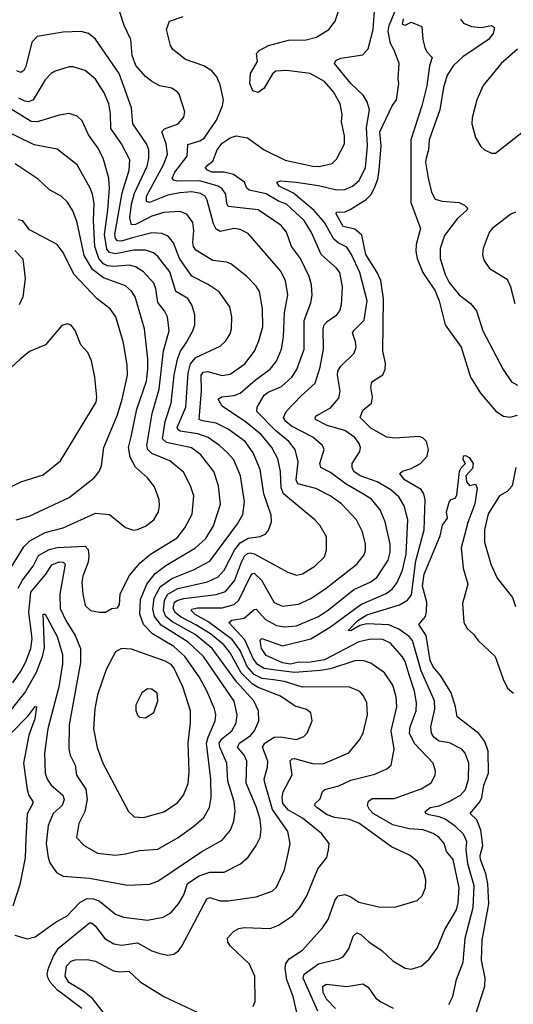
# Model space of a CAD drawing. Extents: x 1995161 to 2088924, y 769148 to 906007.
# Tile 328 of 335: x 2041409 to 2043864, y 897435 to 902333. Entities that reach past the tile are written whole.
import ezdxf

# ---------------------------------------------------------------- set-up
doc = ezdxf.new("R2010")
doc.units = 0

msp = doc.modelspace()

# ---------------------------------------------------------------- linework, layer by layer
at = {"layer": '0CON20XD'}
for points in [[(2042787.5, 897395), (2042768.4, 897475), (2042737.1, 897557.1), (2042729.2, 897615), (2042732, 897638), (2042748.9, 897661.1), (2042815, 897705.5), (2042914.7, 897815.3), (2042942.6, 897857.4), (2042977.9, 897955), (2042991.9, 897975), (2043025, 897981.2), (2043055, 897970.4), (2043095, 897943.2), (2043195, 897920.5), (2043275, 897918.1), (2043385, 897951.2), (2043410, 897975), (2043427.1, 898015), (2043428.6, 898055), (2043415.6, 898105), (2043385, 898148.1), (2043346.5, 898176.5), (2043258, 898218), (2043095, 898336), (2043048.8, 898355), (2042975, 898365.5), (2042935, 898379), (2042885.6, 898415), (2042877.1, 898425), (2042877.5, 898435), (2042902.2, 898457.8), (2042915.4, 898494.6), (2042926.2, 898503.8), (2042995, 898521.9), (2043055, 898550.3), (2043175, 898580.5), (2043233.8, 898606.2), (2043256.9, 898625), (2043270.9, 898705), (2043255.8, 898795), (2043283.6, 898915), (2043280.8, 898965), (2043265, 899022.9), (2043223.1, 899085), (2043155, 899131.8), (2043115, 899145.3), (2043075, 899143.7), (2042955, 899104.4), (2042904.6, 899095.4), (2042775, 899086.1), (2042682.1, 899097.9), (2042625, 899106.3), (2042590.5, 899125), (2042569.3, 899155), (2042528.6, 899248.6), (2042448.2, 899335), (2042464.2, 899345.8), (2042525, 899356.1), (2042575, 899400), (2042585, 899401.5), (2042630.4, 899350.4), (2042685, 899320.3), (2042725, 899312.4), (2042785, 899318.4), (2042895, 899364.8), (2042945, 899397.4), (2043071, 899499), (2043151.1, 899535), (2043185, 899559.3), (2043240.6, 899645), (2043250.8, 899685), (2043250.8, 899725), (2043225.7, 899835.7), (2043200.7, 899895), (2043158.5, 899948.5), (2043114.8, 899974.8), (2043032.4, 900022.4), (2042955, 900081.1), (2042907.1, 900105), (2042902.1, 900125), (2042922.7, 900195), (2042915.3, 900215.3), (2042866.9, 900256.9), (2042760.7, 900310.7), (2042732.3, 900335), (2042720.8, 900355), (2042734.6, 900385), (2042807.8, 900462.2), (2042878.9, 900525), (2042902.6, 900605), (2042919.7, 900695), (2042918.6, 900795), (2042923.4, 900815), (2042937.4, 900832.6), (2042985.5, 900865), (2043000, 900885), (2043009.3, 900915), (2043014.7, 901005), (2043001.3, 901075), (2042985, 901097.3), (2042908.4, 901165), (2042860.2, 901275), (2042824.2, 901335), (2042735, 901414.8), (2042695, 901430.5), (2042635, 901466.3), (2042550, 901485), (2042538.9, 901495), (2042526, 901525), (2042472.3, 901562.3), (2042425, 901574.1), (2042365, 901574.4), (2042342.5, 901585), (2042333, 901597), (2042335.6, 901605), (2042369.9, 901630.1), (2042390.4, 901685), (2042415, 901719.1), (2042455, 901746.2), (2042485, 901754.6), (2042540.8, 901745), (2042625, 901685.4), (2042728.8, 901635), (2042866, 901604), (2042897.3, 901602.7), (2042962.8, 901617.2), (2042985, 901640), (2043023.8, 901715), (2043023.8, 901755), (2043009.5, 901825), (2043012.2, 901862.2), (2043002.9, 901915), (2042969.6, 901975), (2042924.5, 902025), (2042854, 902065), (2042735, 902080.3), (2042682.4, 902077.6), (2042666.4, 902063.6), (2042625, 901992), (2042595, 901970.8), (2042568.8, 901978.8), (2042552.5, 902015), (2042556, 902065), (2042591.2, 902125), (2042586.2, 902165), (2042599.7, 902180.3), (2042645.6, 902204.4), (2042745, 902231.8), (2042833.7, 902233.7), (2042885, 902245.6), (2042946, 902285), (2042977.1, 902325), (2043044.4, 902525)], [(2042891.7, 897401.7), (2042818.2, 897565), (2042823.9, 897585), (2042895, 897637.4), (2042995, 897661.2), (2043017.9, 897672.1), (2043045, 897710.8), (2043067.5, 897775), (2043085, 897790.6), (2043105, 897783.3), (2043145, 897745.5), (2043211.2, 897701.2), (2043265, 897652.5), (2043325, 897615.7), (2043355, 897610.6), (2043405, 897625.7), (2043445, 897660), (2043485.5, 897715), (2043522.2, 897807.8), (2043580.3, 897905), (2043589.8, 897940.2), (2043593.8, 898015), (2043565.2, 898155), (2043532, 898195), (2043519.6, 898235), (2043495, 898265.5), (2043465.6, 898285.6), (2043415, 898303.1), (2043345, 898308.1), (2043265, 898327.8), (2043166.8, 898385), (2043147.8, 898405), (2043139.2, 898425), (2043143.3, 898446.7), (2043161.6, 898458.4), (2043271.3, 898458.7), (2043405, 898507.5), (2043455, 898537.1), (2043475.4, 898574.6), (2043476.5, 898595), (2043465.5, 898635), (2043372, 898732), (2043347.5, 898785), (2043350, 898815), (2043379.8, 898895), (2043382.3, 898935), (2043372.8, 898992.8), (2043345.9, 899074.1), (2043325, 899140.6), (2043311.2, 899165), (2043252.5, 899232.5), (2043215, 899249.5), (2043155, 899252.2), (2043095, 899239), (2042925, 899149.6), (2042845, 899135.5), (2042795, 899137.7), (2042755, 899128.2), (2042715, 899133.8), (2042635, 899170.4), (2042611.1, 899205), (2042603.9, 899245), (2042612.5, 899255), (2042715, 899218.4), (2042855.8, 899254.2), (2042955, 899312.4), (2043105, 899423.5), (2043230.6, 899479.4), (2043260.3, 899499.7), (2043285.9, 899534.1), (2043312.9, 899595), (2043330.6, 899675), (2043339.2, 899845), (2043321.2, 899915), (2043295, 899960), (2043254, 899995), (2043186.2, 900035), (2043101.1, 900065), (2043070, 900085), (2043061.5, 900105), (2043062.3, 900125), (2043099.5, 900185), (2043103.5, 900205), (2043097.3, 900225), (2043074.6, 900255), (2043025, 900289.2), (2042937.5, 900315), (2042879.4, 900345), (2042878.6, 900355), (2042886.3, 900363.7), (2042955, 900402.5), (2042995, 900450.8), (2043002.5, 900485), (2042989, 900565), (2042991.3, 900585), (2043005, 900609.6), (2043072.5, 900675), (2043081.2, 900705), (2043078.9, 900731.1), (2043064.6, 900775), (2043071.3, 900788.7), (2043121.2, 900838.8), (2043136.2, 900935), (2043100.6, 901075), (2043059.4, 901165), (2043035, 901201.3), (2042992.6, 901222.6), (2042971.6, 901241.6), (2042924.3, 901325), (2042873.9, 901383.9), (2042769.9, 901469.9), (2042699.1, 901505), (2042687.1, 901525), (2042705, 901531.1), (2042784.3, 901525.7), (2042895, 901508.1), (2042985, 901486.3), (2043025, 901488.8), (2043064.4, 901505), (2043097.1, 901532.9), (2043128.1, 901598.1), (2043137.9, 901705), (2043133.6, 901796.4), (2043147.9, 901885), (2043135.9, 901925), (2043116.9, 901956.9), (2043054.7, 902015), (2042974.6, 902115.4), (2042980.5, 902129.5), (2043005, 902141.2), (2043115, 902158.1), (2043141.4, 902188.6), (2043166.3, 902285), (2043181.6, 902495)], [(2043227.5, 900625), (2043214.7, 900685), (2043218.1, 900945), (2043204, 901036), (2043186.6, 901075), (2043129.3, 901165), (2043110.6, 901260.6), (2043075, 901291.2), (2043017.3, 901305), (2042983.3, 901366.7), (2042985, 901375.7), (2043025, 901376.9), (2043051.7, 901388.3), (2043131.5, 901438.5), (2043155, 901462.1), (2043173.5, 901496.5), (2043189.5, 901540.5), (2043197, 901585), (2043206.4, 901705), (2043198.9, 901775), (2043261.1, 901905), (2043282.5, 901935), (2043294.2, 902015), (2043290.5, 902039.5), (2043296.2, 902115), (2043271.8, 902181.8), (2043252.7, 902215), (2043241.5, 902275), (2043245.8, 902305), (2043287.1, 902405)], [(2041718.2, 897415), (2041596.1, 897506.1), (2041560.8, 897545), (2041548.2, 897568.2), (2041545.3, 897585.3), (2041551.7, 897615), (2041577, 897675), (2041602.3, 897715), (2041755, 897840.4), (2041765, 897840.4), (2041784.6, 897825), (2041832.7, 897762.7), (2041876.9, 897736.9), (2041915, 897729.4), (2041995, 897741.2), (2042065, 897702.1), (2042105, 897687.5), (2042145, 897680), (2042175.6, 897684.4), (2042198.9, 897701.1), (2042215, 897724.2), (2042339.2, 897960.8), (2042355, 897967.1), (2042405, 897950.4), (2042445, 897950.4), (2042585, 897970), (2042665, 897997.5), (2042685, 898018), (2042726, 898104), (2042744.1, 898185.9), (2042753.8, 898235), (2042742.2, 898295), (2042666.7, 898405), (2042627.4, 898537.4), (2042625.2, 898555), (2042641.7, 898615), (2042642.1, 898645), (2042616.6, 898715), (2042627.9, 898735), (2042675, 898764.7), (2042705, 898766.1), (2042785, 898752.7), (2042821.7, 898768.3), (2042838, 898785), (2042862.9, 898845), (2042856.9, 898885), (2042835, 898901.5), (2042778.2, 898918.2), (2042705, 898968.9), (2042595, 899011.5), (2042565, 899029.1), (2042509.7, 899085), (2042455, 899183.3), (2042423.4, 899223.4), (2042357.8, 899277.8), (2042285, 899322.9), (2042211.7, 899361.7), (2042183.4, 899383.4), (2042172.3, 899405), (2042179.1, 899435), (2042195, 899446.2), (2042225, 899454.1), (2042385, 899474.1), (2042431.8, 899488.2), (2042477.4, 899542.6), (2042511.3, 899635), (2042526.2, 899663.8), (2042541.9, 899678.1), (2042555, 899681.6), (2042575, 899676.1), (2042742, 899585), (2042785, 899569.5), (2042815, 899576.7), (2042875.7, 899615), (2042925, 899661.2), (2042934.3, 899695), (2042935, 899760), (2042902.2, 899815), (2042875.9, 899845.9), (2042720.8, 899975), (2042709.1, 900005), (2042705.8, 900085), (2042691.9, 900148.1), (2042663.3, 900205), (2042610.2, 900270.2), (2042532, 900332), (2042415, 900411.5), (2042395.6, 900445), (2042412.5, 900457.5), (2042475, 900464.3), (2042505, 900475.3), (2042579.5, 900540.5), (2042654.6, 900595), (2042686.1, 900633.9), (2042710, 900695), (2042721.1, 900755), (2042726.2, 900875), (2042742.7, 900965), (2042731.3, 901035), (2042705, 901084.4), (2042545, 901270), (2042505, 901289.1), (2042475, 901294.6), (2042405, 901280.3), (2042385, 901291.5), (2042371.7, 901318.3), (2042341.6, 901435), (2042330.8, 901455), (2042308.3, 901468.3), (2042265, 901476.7), (2042205, 901471.9), (2042145, 901460.2), (2042055, 901424.3), (2042038.9, 901428.9), (2042038.7, 901455), (2042126.3, 901615), (2042143.1, 901665), (2042137.8, 901715), (2042115.4, 901775), (2042129.6, 901790.4), (2042197.5, 901815), (2042225, 901848.8), (2042229.5, 901875), (2042202.1, 901962.1), (2042192, 901975), (2042165, 901993.1), (2042105, 902004.4), (2042065, 902025.5), (2042035, 902050), (2041986.9, 902105), (2041968.8, 902155), (2041961.2, 902235), (2041927.5, 902305), (2041904.4, 902375)], [(2042569.2, 897425), (2042580.3, 897449.7), (2042577.8, 897575), (2042551.9, 897635), (2042457.5, 897725), (2042443.8, 897745), (2042442, 897765), (2042472.2, 897797.8), (2042497.8, 897812.2), (2042525, 897816.8), (2042655, 897812.5), (2042695, 897828.8), (2042765, 897875.5), (2042802.4, 897917.6), (2042837.3, 897975), (2042891.1, 898108.9), (2042936, 898165), (2042944.2, 898204.2), (2042947.1, 898235), (2042910, 898285), (2042815, 898361.2), (2042745, 898400.4), (2042717.6, 898435), (2042713.6, 898465), (2042718.3, 898491.7), (2042763, 898577), (2042754.2, 898645.8), (2042762.9, 898657.1), (2042775, 898657.6), (2042865, 898633), (2042917.9, 898632.1), (2043045, 898687.1), (2043098.3, 898751.7), (2043116, 898784), (2043138.9, 898875), (2043135.4, 898935), (2043119.3, 898969.3), (2043100.8, 898990.8), (2043045.3, 899015.3), (2042815, 899013.4), (2042725, 899040.7), (2042670.4, 899049.6), (2042615, 899055.9), (2042575, 899076), (2042539.7, 899115), (2042504.9, 899194.9), (2042465, 899250.6), (2042345, 899339), (2042280.5, 899375), (2042261.1, 899395), (2042265, 899401.1), (2042292.3, 899407.7), (2042415, 899407.6), (2042475.4, 899424.6), (2042498.3, 899445), (2042555, 899562.3), (2042565, 899576.9), (2042575, 899580.7), (2042610.5, 899545), (2042675, 899433.9), (2042715, 899415.3), (2042795, 899425.3), (2042855.9, 899454.1), (2042932.1, 899505), (2043084.5, 899625), (2043121.2, 899671.2), (2043128.5, 899695), (2043127.9, 899725), (2043113.8, 899785), (2043082.9, 899845), (2043009.1, 899925), (2042953.3, 899965), (2042881, 900001), (2042791.3, 900025), (2042783.3, 900045), (2042794.3, 900134.3), (2042778.7, 900195), (2042747.6, 900235), (2042680.1, 900290.1), (2042588.8, 900385), (2042588.9, 900405), (2042624.6, 900465), (2042645, 900480), (2042711, 900509), (2042762.7, 900555), (2042787.7, 900592.3), (2042822.9, 900695), (2042823.9, 900836.1), (2042856, 900925), (2042863.1, 900963.1), (2042860.4, 901015), (2042848.7, 901055), (2042805.9, 901145.9), (2042760.3, 901205), (2042735, 901275.7), (2042709, 901309), (2042595, 901387.9), (2042445, 901404.6), (2042438.3, 901418.3), (2042433.9, 901465), (2042415, 901491.2), (2042395.4, 901505.4), (2042305, 901531.4), (2042190.5, 901530.5), (2042174.4, 901535), (2042167.5, 901545), (2042179.8, 901575), (2042240.8, 901655), (2042245, 901712.9), (2042305, 901731.1), (2042326.1, 901743.9), (2042386.8, 901833.2), (2042416.7, 901905), (2042421.5, 901935), (2042405, 902008.8), (2042389.2, 902049.2), (2042365, 902079.4), (2042325, 902102.9), (2042234, 902135), (2042170.8, 902185), (2042159.2, 902205), (2042139.4, 902285), (2042154.2, 902325.8), (2042221.1, 902348.9)], [(2043315, 902336.7), (2043311.2, 902311.2), (2043325, 902306.7), (2043355, 902320), (2043409.3, 902299.3), (2043414, 902235), (2043424.2, 902195), (2043433.1, 902173.1), (2043460.6, 902145), (2043446.8, 902103.2), (2043433.4, 902003.4), (2043408.7, 901905), (2043354, 901735), (2043353.8, 901555), (2043354.1, 901424.1), (2043402.3, 901295), (2043380.5, 901215), (2043378.6, 901181.4), (2043385.2, 901145), (2043414.3, 901075), (2043475.2, 900985), (2043494.3, 900935), (2043525.4, 900815), (2043604.2, 900705), (2043650.9, 900555), (2043699.6, 900475), (2043776.2, 900386.2), (2043815, 900361.8), (2043845.5, 900355.5), (2043885, 900365.4)], [(2043600.6, 902335), (2043615.4, 902315.4), (2043655, 902299.6), (2043705.4, 902294.6), (2043755, 902304.3), (2043770.8, 902295), (2043763.5, 902265), (2043740, 902235), (2043611.8, 902148.2), (2043566.2, 902105), (2043535, 902056.7), (2043515.9, 901995.9), (2043498.7, 901885), (2043445.3, 901735), (2043442, 901685), (2043429.5, 901645), (2043427.4, 901625), (2043440.3, 901545), (2043456.4, 901475), (2043475, 901441.1), (2043509.8, 901429.8), (2043593.5, 901423.5), (2043620.8, 901410.8), (2043635.8, 901395), (2043632.5, 901385), (2043585, 901341.8), (2043520.6, 901259.4), (2043500, 901195), (2043499.3, 901145), (2043524.5, 901065.5), (2043545, 901026.4), (2043594.5, 900965), (2043650.8, 900920.8), (2043680, 900885), (2043712.1, 900785), (2043812.4, 900592.4), (2043855, 900532.5), (2043885, 900514.4)], [(2041385, 897780), (2041445, 897761.2), (2041485, 897770.8), (2041585, 897842.7), (2041644.8, 897875.3), (2041707.5, 897942.5), (2041745, 897961.4), (2041775, 897959.7), (2041805, 897948.1), (2041884.3, 897884.3), (2041925, 897868.9), (2042045, 897853.8), (2042121.7, 897868.3), (2042159.6, 897890.4), (2042197.9, 897935), (2042225, 897980), (2042243, 898037), (2042300.4, 898075), (2042355, 898093.4), (2042425, 898092.9), (2042507.1, 898135), (2042545, 898167.1), (2042585.2, 898224.8), (2042603.8, 898265), (2042608.8, 898305), (2042604.1, 898355), (2042586.5, 898415), (2042535.7, 898535), (2042538.8, 898645), (2042524.7, 898675), (2042491.9, 898715), (2042502.2, 898735), (2042556.8, 898773.2), (2042576.9, 898795), (2042597.2, 898845), (2042596, 898895), (2042573.7, 898945), (2042488.4, 899038.4), (2042366.3, 899205), (2042280.6, 899275), (2042165, 899339.6), (2042135.3, 899365.3), (2042123.9, 899395), (2042129.1, 899445), (2042145.5, 899475), (2042195, 899503), (2042343, 899537), (2042395, 899561.9), (2042425.7, 899595), (2042476.6, 899695), (2042505, 899730.2), (2042545, 899754.1), (2042605, 899762.2), (2042632.9, 899775), (2042646.8, 899793.2), (2042660.4, 899835), (2042658.7, 899868.7), (2042623.3, 899975), (2042605.2, 900095), (2042569.4, 900179.4), (2042529.3, 900235), (2042445.7, 900295.7), (2042385, 900326.5), (2042317.3, 900337.3), (2042301.5, 900345), (2042312.4, 900487.6), (2042311.7, 900565), (2042320.5, 900579.5), (2042345, 900583.2), (2042415, 900563.2), (2042455, 900570), (2042528.2, 900621.8), (2042576, 900685), (2042597.8, 900735), (2042618, 900805), (2042615.9, 900895), (2042600.8, 900980.8), (2042585, 901006.9), (2042537.3, 901057.3), (2042458.8, 901118.8), (2042437.5, 901127.5), (2042370, 901135), (2042285, 901187.3), (2042273.4, 901205), (2042269.7, 901225), (2042274.3, 901285), (2042270.3, 901325), (2042240, 901365), (2042205, 901378.7), (2042125, 901374.2), (2042065, 901355.9), (2041985, 901313.8), (2041965, 901312.2), (2041957.2, 901347.2), (2041964.2, 901415), (2041979.3, 901470.7), (2042042.4, 901605), (2042051.1, 901645), (2042050.5, 901685), (2042038.6, 901715), (2041971.1, 901815), (2041964.6, 901895), (2041904.1, 902065), (2041785, 902236.9), (2041750, 902265), (2041713.7, 902273.7), (2041625, 902270.8), (2041495, 902249.5), (2041468.2, 902221.8), (2041439.9, 902100.1), (2041430, 902080), (2041415, 902070.5), (2041395, 902078.5)], [(2043885, 902187.1), (2043802.9, 902115), (2043714.4, 902005), (2043681.9, 901935), (2043658.9, 901845), (2043657.1, 901815), (2043675, 901747.5), (2043701.7, 901701.7), (2043720, 901685), (2043755, 901668.8), (2043775, 901668.8), (2043915, 901778.9)], [(2041355, 898885.8), (2041433.5, 898985), (2041492.8, 899087.2), (2041522.2, 899165), (2041531.7, 899208.3), (2041525, 899376.2), (2041535, 899375.7), (2041595.6, 899265.6), (2041622.3, 899175), (2041621, 899129), (2041603.8, 899015), (2041548.5, 898805), (2041531.6, 898685), (2041536.1, 898585), (2041544.6, 898555), (2041565.5, 898525), (2041623.9, 898475), (2041629.6, 898455), (2041620.3, 898425), (2041575.8, 898385), (2041550.3, 898325), (2041540.7, 898235), (2041550, 898165), (2041559.2, 898139.2), (2041591.7, 898091.7), (2041625, 898073.6), (2041755, 898062.2), (2041945, 898027.5), (2042055, 898032.9), (2042095, 898047.8), (2042314.8, 898195.2), (2042415, 898252.7), (2042457.6, 898302.4), (2042474.1, 898345.9), (2042480.3, 898395), (2042475.3, 898445), (2042443, 898545), (2042438.9, 898635), (2042404.2, 898715), (2042401.1, 898735), (2042413.7, 898756.3), (2042462.9, 898795), (2042485.2, 898834.8), (2042489.8, 898875), (2042475, 898943.3), (2042322, 899165), (2042246.7, 899236.7), (2042111.7, 899321.7), (2042078.7, 899365), (2042071, 899401), (2042078.1, 899455), (2042107.6, 899512.4), (2042165, 899552.8), (2042273, 899597), (2042355, 899639.7), (2042491.6, 899825), (2042517.6, 899872.4), (2042527.1, 899935), (2042506.5, 900065), (2042473.4, 900143.4), (2042440.2, 900180.2), (2042403.1, 900215), (2042345.2, 900255.2), (2042295, 900273.7), (2042207, 900287), (2042194.4, 900294.4), (2042191.4, 900305), (2042234.8, 900405), (2042247.1, 900575), (2042257.9, 900622.1), (2042285, 900653.3), (2042405, 900709.5), (2042434.4, 900735), (2042455, 900770), (2042462.1, 900795), (2042462.9, 900855), (2042454.5, 900905), (2042399.9, 900979.9), (2042346.4, 901016.4), (2042265, 901058.2), (2042202.6, 901145), (2042173.2, 901223.2), (2042147, 901257), (2042115, 901269.7), (2042065, 901273.5), (2041963.2, 901246.8), (2041915, 901232.2), (2041895, 901233.4), (2041884.9, 901244.9), (2041881.7, 901265), (2041918.4, 901471.6), (2041952.9, 901585), (2041956.3, 901636.3), (2041915.3, 901715), (2041862.5, 901792.5), (2041861, 901865), (2041851.4, 901915), (2041828.7, 901968.7), (2041785, 902037.5), (2041735, 902080), (2041675, 902098.1), (2041655, 902098.6), (2041585, 902076.9), (2041565, 902065.7), (2041535.9, 902034.1), (2041475.9, 901935), (2041454.7, 901925.3), (2041435, 901927.4), (2041405, 901942)], [(2041885, 898176.9), (2041935, 898183.8), (2042005, 898200.9), (2042095, 898207.5), (2042196.9, 898265), (2042275, 898320.9), (2042323.6, 898365), (2042351.8, 898415), (2042360.8, 898465), (2042359.4, 898555), (2042338.4, 898735), (2042345.2, 898765), (2042380.8, 898845), (2042383.6, 898875), (2042376.8, 898905), (2042339.5, 898995), (2042301.7, 899065), (2042230.7, 899165), (2042175, 899214.8), (2042068.3, 899278.3), (2042024.6, 899324.6), (2042006.3, 899376.3), (2042008.8, 899448.8), (2042040.6, 899525), (2042082.2, 899577.8), (2042135, 899617.5), (2042283.5, 899706.5), (2042335, 899752.3), (2042371.8, 899815), (2042406.8, 899923.2), (2042397.8, 900015), (2042374.1, 900085), (2042308.7, 900168.7), (2042263, 900203), (2042139.3, 900229.3), (2042118.3, 900248.3), (2042131.9, 900335), (2042162.2, 900425), (2042177.7, 900565), (2042193, 900645), (2042208.7, 900685), (2042236.8, 900725), (2042270.4, 900785), (2042280.4, 900815), (2042279.2, 900865), (2042264.7, 900914.7), (2042245.6, 900945.6), (2042185, 900980.9), (2042155, 901079.1), (2042095.5, 901155.5), (2042074.1, 901174.1), (2042035, 901187), (2041977.1, 901187.1), (2041885, 901168.9), (2041855.1, 901175.1), (2041842.1, 901192.1), (2041830.8, 901265), (2041847.3, 901385), (2041855.6, 901495), (2041852.7, 901545), (2041823.5, 901643.5), (2041797.8, 901695), (2041750.9, 901760.9), (2041719.7, 901829.7), (2041695, 901854), (2041655, 901865.7), (2041605, 901858.9), (2041535, 901836.8), (2041495, 901824.7), (2041465, 901827.4), (2041315, 901919.7)], [(2041401.7, 899505), (2041422.2, 899545), (2041475, 899614.6), (2041502.2, 899667.8), (2041555, 899697.6), (2041595, 899707.6), (2041735, 899714.5), (2041748.5, 899698.5), (2041752.3, 899665), (2041749.2, 899635), (2041723.2, 899565), (2041718.5, 899535), (2041722.1, 899475), (2041735, 899420), (2041761.2, 899395), (2041805, 899385.8), (2041835, 899386), (2041867.5, 899405), (2041895, 899408), (2041905.3, 899424.7), (2041907.9, 899475), (2041952.6, 899567.4), (2042008.1, 899631.9), (2042059.1, 899675), (2042192.3, 899755), (2042230, 899805), (2042266.6, 899873.4), (2042274.6, 899965), (2042258, 900015), (2042222.6, 900082.6), (2042155, 900138), (2042065, 900175.8), (2042046.2, 900195), (2042040.8, 900215), (2042066.8, 900375), (2042102.6, 900495), (2042123.5, 900686.5), (2042151.9, 900785), (2042143.4, 900855), (2042129.6, 900885), (2042096.1, 900926.1), (2042085.3, 900995), (2042075, 901021.9), (2042025, 901078.7), (2041985, 901103.6), (2041955, 901112.9), (2041875, 901105.5), (2041845, 901108.6), (2041825, 901118.5), (2041801.9, 901145), (2041782.9, 901205), (2041775.9, 901335), (2041778.2, 901418.2), (2041771.4, 901465), (2041758.9, 901495), (2041695, 901610.8), (2041595, 901689.5), (2041480.9, 901710.9), (2041225, 901835.3)], [(2041265, 899446.7), (2041428.6, 899711.4), (2041459, 899741), (2041535, 899781.9), (2041625, 899806), (2041785, 899879.1), (2041855, 899871.1), (2041935, 899808), (2041974.3, 899794.3), (2041995, 899796.7), (2042035, 899813.6), (2042075.5, 899845), (2042098.5, 899885), (2042104.4, 899915), (2042101.9, 899945), (2042079.5, 900009.5), (2042044.2, 900054.2), (2041985, 900106.5), (2041957.3, 900157.3), (2041949.5, 900205), (2041962.6, 900257.4), (2041990.8, 900395), (2042039, 900535), (2042046.2, 900595), (2042045.9, 900645.9), (2042028.8, 900795), (2041982.2, 900955), (2041965, 900983.5), (2041935, 901008.5), (2041825, 901048.5), (2041770.9, 901090.9), (2041729.7, 901159.7), (2041695.2, 901325), (2041672.6, 901382.6), (2041645.7, 901425.7), (2041615, 901455.6), (2041557.4, 901487.4), (2041500.6, 901540.6), (2041386.7, 901616.7)], [(2043875, 901376.2), (2043851.9, 901365), (2043759.2, 901295), (2043743.1, 901275), (2043712.9, 901195), (2043710.8, 901165), (2043717, 901137), (2043745.5, 901095.5), (2043833.2, 901043.2), (2043850, 901005), (2043870.7, 900920.7)], [(2041391.9, 899845), (2041455, 899863.1), (2041654.2, 899955.8), (2041778.6, 900055), (2041804.4, 900085), (2041815.4, 900114.6), (2041827.2, 900205), (2041895, 900367.5), (2041918.8, 900445), (2041944.6, 900565), (2041943.9, 900615), (2041925.3, 900725.3), (2041886.4, 900855), (2041858.9, 900895), (2041793.8, 900943.8), (2041677.7, 901067.8), (2041624.6, 901174.6), (2041595.8, 901215), (2041457.9, 901287.9), (2041425, 901332), (2041401.7, 901338.3)], [(2041384.4, 901184.4), (2041423.8, 901143.8), (2041435.6, 901045), (2041423.6, 900955), (2041406.2, 900915)], [(2041368.1, 900011.9), (2041415, 900033.6), (2041525, 900069.5), (2041611.9, 900138.1), (2041788.7, 900431.3), (2041792.1, 900455), (2041781.5, 900555), (2041765.5, 900635.5), (2041747.3, 900677.3), (2041712.5, 900715), (2041685, 900787.5), (2041665, 900813.8), (2041645, 900820), (2041617.7, 900812.3), (2041536.7, 900715), (2041457.8, 900682.2), (2041411.4, 900645), (2041366.6, 900603.4)], [(2043543.1, 897435), (2043563.3, 897475), (2043581.7, 897558.3), (2043614.7, 897645.3), (2043624.2, 897764.2), (2043663.1, 897916.9), (2043668.3, 898025), (2043637.2, 898135), (2043629.8, 898205), (2043632, 898245), (2043615, 898282.3), (2043575, 898321.1), (2043525, 898356), (2043495, 898368.5), (2043445, 898377.4), (2043428.9, 898385), (2043424.4, 898395), (2043449.4, 898415), (2043495, 898422.9), (2043545, 898443.7), (2043601.2, 898475), (2043625.9, 898504.1), (2043640, 898555), (2043641.8, 898635), (2043624.7, 898684.7), (2043607.8, 898705), (2043545.6, 898735.6), (2043495, 898743.9), (2043468.6, 898765), (2043456.3, 898785), (2043452.6, 898815), (2043473.8, 898903.8), (2043471, 898945), (2043405.7, 899095), (2043361.6, 899245), (2043345.8, 899265), (2043295, 899302.3), (2043245, 899322.9), (2043135, 899327.8), (2043101, 899319), (2043055, 899292.5), (2043041.9, 899295), (2043090, 899345), (2043135, 899372.3), (2043297.2, 899422.8), (2043337.5, 899445), (2043357.9, 899472.1), (2043378.7, 899641.3), (2043420.7, 899795), (2043425.7, 899945), (2043418.8, 899975), (2043405, 899996.4), (2043321.8, 900045), (2043298.6, 900075), (2043312, 900088), (2043355, 900101.2), (2043402.5, 900125), (2043435, 900162), (2043441.5, 900195), (2043431.1, 900235), (2043413.8, 900253.8), (2043395, 900259.6), (2043275, 900250.8), (2043235, 900256.4), (2043155, 900301.4), (2043102.1, 900355), (2043115, 900390.6), (2043158.1, 900425), (2043163.5, 900455), (2043154.4, 900505), (2043157.5, 900525), (2043165, 900535.8), (2043215, 900566), (2043226.7, 900593.3), (2043227.5, 900625)], [(2043665, 897351.9), (2043722.2, 897525), (2043723.1, 897565), (2043705.7, 897655.7), (2043708.6, 897755), (2043741.3, 897935), (2043737.2, 898035), (2043727.5, 898085), (2043699.8, 898155), (2043699.2, 898175), (2043712, 898225), (2043701.5, 898301.5), (2043682.6, 898352.6), (2043648.9, 898385), (2043696.9, 898443.1), (2043707, 898465), (2043717, 898525), (2043740.8, 898585), (2043738, 898695), (2043722.4, 898742.4), (2043691.7, 898781.7), (2043584.6, 898864.6), (2043576.2, 898915), (2043554.1, 898985), (2043500.8, 899070.8), (2043465, 899114.6), (2043450.7, 899145), (2043430.7, 899270.7), (2043394.4, 899325), (2043426, 899364), (2043432.4, 899387.6), (2043434, 899436), (2043412.6, 899515), (2043420.4, 899575), (2043500, 899765), (2043511.3, 899818.7), (2043536.4, 899853.6), (2043532, 899885), (2043545, 899932.5), (2043555, 899946.2), (2043575, 899952.5), (2043582.3, 899967.7), (2043596.7, 900085), (2043605, 900103.8), (2043626, 900125), (2043614, 900145), (2043616.2, 900163.8), (2043625, 900166), (2043643.8, 900155), (2043664.2, 900125), (2043660, 900100), (2043628, 900065), (2043631.4, 900035), (2043645, 900016.7), (2043675, 900022.5), (2043683.3, 900003.3), (2043672, 899925), (2043638, 899832), (2043604.5, 899705.5), (2043614.3, 899605), (2043636.9, 899525), (2043610.8, 899429.2), (2043616.7, 899335), (2043634.3, 899305), (2043665, 899277.1), (2043688.6, 899245), (2043773.1, 899165), (2043812.9, 899052.9), (2043835, 899008.1), (2043865, 898982.9)], [(2043875.5, 900105), (2043858.5, 900015), (2043833.5, 899986.5), (2043795.6, 899965), (2043738.8, 899875), (2043720.5, 899795), (2043720, 899735), (2043751.5, 899625), (2043783.6, 899555), (2043859.8, 899459.8), (2043874.4, 899415)], [(2041374.7, 899035), (2041415, 899093.1), (2041438.3, 899135), (2041463.3, 899205), (2041470.6, 899255), (2041454.5, 899385), (2041464.5, 899485), (2041538.9, 899575), (2041568.4, 899621.6), (2041605, 899635.6), (2041624.2, 899634.2), (2041634.7, 899624.7), (2041607.7, 899475), (2041610.5, 899405), (2041637.9, 899345), (2041685, 899270), (2041710.3, 899205), (2041711.6, 899135), (2041655.3, 898825), (2041652.8, 898705), (2041660, 898675), (2041684, 898625), (2041691.3, 898575), (2041736.8, 898505), (2041744.6, 898455), (2041733.1, 898395), (2041702.5, 898335), (2041691.2, 898265), (2041729.2, 898225), (2041795, 898187.9), (2041885, 898176.9)], [(2042025, 898364.4), (2042125, 898392.5), (2042192.9, 898437.1), (2042223.6, 898475), (2042245.9, 898534.1), (2042250.9, 898595), (2042245.8, 898735), (2042258, 898835), (2042258, 898895), (2042219.5, 899015), (2042175, 899108.8), (2042161.2, 899125), (2042132.8, 899142.8), (2041965, 899201.9), (2041915, 899205.8), (2041885, 899188), (2041838.8, 899101.2), (2041796, 898975), (2041782.9, 898905), (2041775.3, 898805), (2041793.1, 898713.1), (2041822.7, 898635), (2041949.2, 898395), (2041977.9, 898367.9), (2042025, 898364.4)], [(2042035, 898860), (2042075, 898887.5), (2042095.6, 898945), (2042092.4, 898982.4), (2042065, 899002.9), (2042045, 899004.2), (2042015.5, 898984.5), (2041986.7, 898925), (2041986.4, 898896.4), (2041993.9, 898873.9), (2042005, 898863.3), (2042035, 898860)], [(2041365, 898783.3), (2041450, 898870), (2041485, 898917.5), (2041492.5, 898915), (2041484.1, 898855), (2041454.8, 898775), (2041427.6, 898635), (2041445, 898504), (2041454.8, 898474.8), (2041474.5, 898445), (2041474.5, 898435), (2041445, 898383.3), (2041439.2, 898260.8), (2041435.6, 898164.4), (2041409.3, 898030.7), (2041374.1, 897924.1)], [(2041910, 897285), (2041770.9, 897465), (2041725, 897500.7), (2041653.4, 897543.4), (2041634.8, 897575), (2041642.1, 897625), (2041665, 897649.6), (2041685, 897657.5), (2041745, 897659.1), (2041785, 897649.7), (2041875, 897602.2), (2041905, 897596.8), (2041950.6, 897600.6), (2041975, 897579.4), (2042007.9, 897547.9), (2042125, 897474.5), (2042295, 897395.5)], [(2042979.7, 897415), (2042935, 897461.8), (2042917.7, 897495), (2042915.9, 897524.1), (2042933.3, 897535), (2043035, 897523.9), (2043115, 897536.7), (2043141.5, 897521.5), (2043178.4, 897468.4), (2043205, 897447.9), (2043266.5, 897416.5)]]:
    msp.add_lwpolyline(points, dxfattribs=at)

doc.saveas('drawing.dxf')
